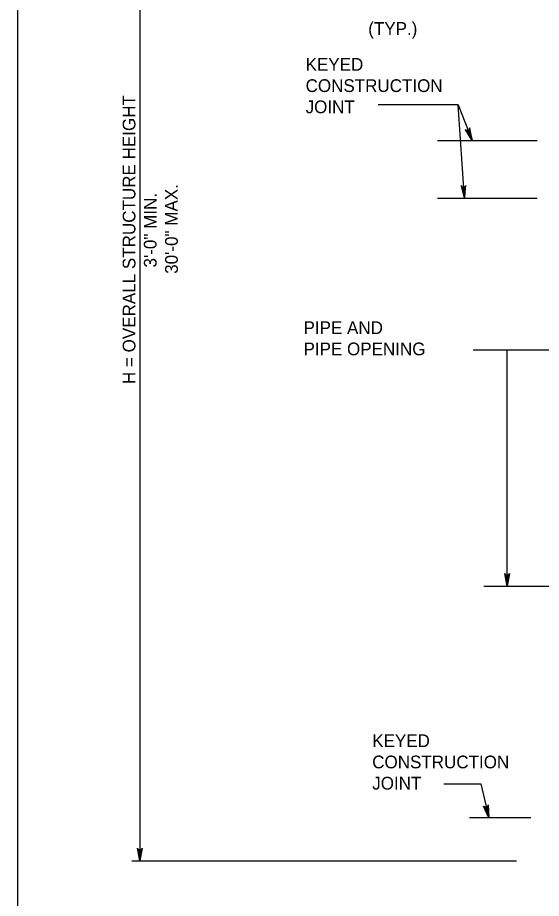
# Model space of a CAD drawing. Extents: x -6420 to 49575, y -4552 to 11624.
# Drawn here: x -3533 to -3128, y 6484 to 7165 of the extents above; entities that cross this region are included whole.
import ezdxf

# ---------------------------------------------------------------- set-up
doc = ezdxf.new("R2010")
doc.units = 0
doc.layers.add('1', color=7, linetype='Continuous')

msp = doc.modelspace()

# ---------------------------------------------------------------- linework, layer by layer
at = {"layer": '1'}
for p, q in [((-3438.73, 7558.52), (-3438.73, 6512.7)), ((-3192.41, 7097.42), (-3254.33, 7097.42)), ((-3192.41, 7097.42), (-3181.56, 7069.64)), ((-3187.56, 7025.19), (-3192.41, 7097.42)), ((-3208.43, 7069.64), (-3131.23, 7069.64)), ((-3208.43, 7025.19), (-3131.23, 7025.19)), ((-2924.63, 6907.64), (-3180.72, 6907.64)), ((-3154.4, 6725.19), (-3154.4, 6907.64)), ((-3172.44, 6725.19), (-2737.75, 6725.19)), ((-3203.41, 6572.34), (-3174.83, 6572.34)), ((-3174.83, 6572.34), (-3168.56, 6546.03)), ((-3136.15, 6546.03), (-3183.62, 6546.03)), ((-3444.92, 6512.7), (-3147.22, 6512.7))]:
    msp.add_line(p, q, dxfattribs=at)
for points in [[(-954.49, 5826.65), (-954.49, 7677.05), (-3533.23, 7677.05), (-3533.23, 5826.65), (-954.49, 5826.65), (-954.49, 5913.13), (-1610.65, 5913.13), (-1610.65, 6125.33), (-954.49, 6125.33), (-954.49, 6220.35), (-1610.65, 6220.35), (-1610.65, 5826.65), (-1352.12, 5826.65), (-1352.12, 5913.13), (-1352.12, 5826.65), (-1099.49, 5826.65), (-1099.49, 5913.13), (-1099.49, 5872.72), (-954.49, 5872.72)], [(-3181.56, 7069.64), (-3183.41, 7079.42), (-3183.51, 7078.97), (-3183.62, 7078.53), (-3183.86, 7078.23), (-3184.09, 7077.93), (-3184.38, 7077.75), (-3184.66, 7077.58), (-3184.99, 7077.51), (-3185.31, 7077.45), (-3185.69, 7077.51), (-3186.07, 7077.57), (-3186.45, 7077.83), (-3186.83, 7078.08), (-3181.56, 7069.64), (-3186.45, 7077.83), (-3186.07, 7077.57), (-3181.56, 7069.64), (-3185.69, 7077.51), (-3185.31, 7077.45), (-3181.56, 7069.64), (-3184.99, 7077.51), (-3184.66, 7077.58), (-3181.56, 7069.64), (-3184.38, 7077.75), (-3184.09, 7077.93), (-3181.56, 7069.64), (-3183.86, 7078.23), (-3183.62, 7078.53), (-3181.56, 7069.64), (-3183.51, 7078.97)], [(-3187.56, 7025.19), (-3186.39, 7035.08), (-3186.62, 7034.68), (-3186.86, 7034.29), (-3187.17, 7034.07), (-3187.49, 7033.86), (-3187.81, 7033.78), (-3188.13, 7033.7), (-3188.46, 7033.73), (-3188.8, 7033.77), (-3189.14, 7033.94), (-3189.48, 7034.11), (-3189.76, 7034.47), (-3190.05, 7034.83), (-3187.56, 7025.19), (-3189.76, 7034.47), (-3189.48, 7034.11), (-3187.56, 7025.19), (-3189.14, 7033.94), (-3188.8, 7033.77), (-3187.56, 7025.19), (-3188.46, 7033.73), (-3188.13, 7033.7), (-3187.56, 7025.19), (-3187.81, 7033.78), (-3187.49, 7033.86), (-3187.56, 7025.19), (-3187.17, 7034.07), (-3186.86, 7034.29), (-3187.56, 7025.19), (-3186.62, 7034.68)], [(-3154.4, 6725.19), (-3156.23, 6734.97), (-3155.97, 6734.6), (-3155.71, 6734.22), (-3155.38, 6734.03), (-3155.05, 6733.83), (-3154.72, 6733.78), (-3154.4, 6733.72), (-3154.07, 6733.78), (-3153.74, 6733.83), (-3153.41, 6734.03), (-3153.08, 6734.22), (-3152.82, 6734.6), (-3152.56, 6734.97), (-3154.4, 6725.19), (-3152.82, 6734.6), (-3153.08, 6734.22), (-3154.4, 6725.19), (-3153.41, 6734.03), (-3153.74, 6733.83), (-3154.4, 6725.19), (-3154.07, 6733.78), (-3154.4, 6733.72), (-3154.4, 6725.19), (-3154.72, 6733.78), (-3155.05, 6733.83), (-3154.4, 6725.19), (-3155.38, 6734.03), (-3155.71, 6734.22), (-3154.4, 6725.19), (-3155.97, 6734.6)], [(-3168.56, 6546.03), (-3172.61, 6555.12), (-3172.27, 6554.82), (-3171.93, 6554.51), (-3171.57, 6554.4), (-3171.2, 6554.29), (-3170.87, 6554.31), (-3170.54, 6554.33), (-3170.23, 6554.46), (-3169.93, 6554.59), (-3169.65, 6554.85), (-3169.38, 6555.12), (-3169.21, 6555.55), (-3169.04, 6555.97), (-3168.56, 6546.03), (-3169.21, 6555.55), (-3169.38, 6555.12), (-3168.56, 6546.03), (-3169.65, 6554.85), (-3169.93, 6554.59), (-3168.56, 6546.03), (-3170.23, 6554.46), (-3170.54, 6554.33), (-3168.56, 6546.03), (-3170.87, 6554.31), (-3171.2, 6554.29), (-3168.56, 6546.03), (-3171.57, 6554.4), (-3171.93, 6554.51), (-3168.56, 6546.03), (-3172.27, 6554.82)], [(-3438.73, 6512.7), (-3440.56, 6522.48), (-3440.3, 6522.1), (-3440.04, 6521.73), (-3439.71, 6521.53), (-3439.39, 6521.34), (-3439.06, 6521.28), (-3438.73, 6521.23), (-3438.4, 6521.28), (-3438.07, 6521.34), (-3437.75, 6521.53), (-3437.42, 6521.73), (-3437.16, 6522.1), (-3436.9, 6522.48), (-3438.73, 6512.7), (-3437.16, 6522.1), (-3437.42, 6521.73), (-3438.73, 6512.7), (-3437.75, 6521.53), (-3438.07, 6521.34), (-3438.73, 6512.7), (-3438.4, 6521.28), (-3438.73, 6521.23), (-3438.73, 6512.7), (-3439.06, 6521.28), (-3439.39, 6521.34), (-3438.73, 6512.7), (-3439.71, 6521.53), (-3440.04, 6521.73), (-3438.73, 6512.7), (-3440.3, 6522.1)]]:
    msp.add_lwpolyline(points, dxfattribs=at)

# ---------------------------------------------------------------- texts
for s, height, p in [('(TYP.)', 9.843, (-3261.92, 7151.45)), ('KEYED', 9.843, (-3310.38, 7123.65)), ('CONSTRUCTION', 9.8425, (-3310.38, 7107.24)), ('JOINT', 9.843, (-3310.38, 7090.84)), ('  PIPE AND ', 9.8425, (-3319.29, 6920.08)), ('  PIPE OPENING', 9.8425, (-3319.29, 6903.68)), ('KEYED', 9.843, (-3258.83, 6600.71)), ('CONSTRUCTION', 9.8425, (-3258.83, 6584.31)), ('JOINT', 9.843, (-3258.83, 6567.9))]:
    msp.add_text(s, height=height, dxfattribs=at).set_placement(p)
for s, height, p in [('H = OVERALL STRUCTURE HEIGHT', 9.8425, (-3442.07, 6881.42)), ('30\'-0" MAX.', 9.8425, (-3409.26, 6966.67)), ('3\'-0" MIN.', 9.843, (-3425.66, 6971.55))]:
    msp.add_text(s, height=height, rotation=90, dxfattribs=at).set_placement(p)

doc.saveas('drawing.dxf')
